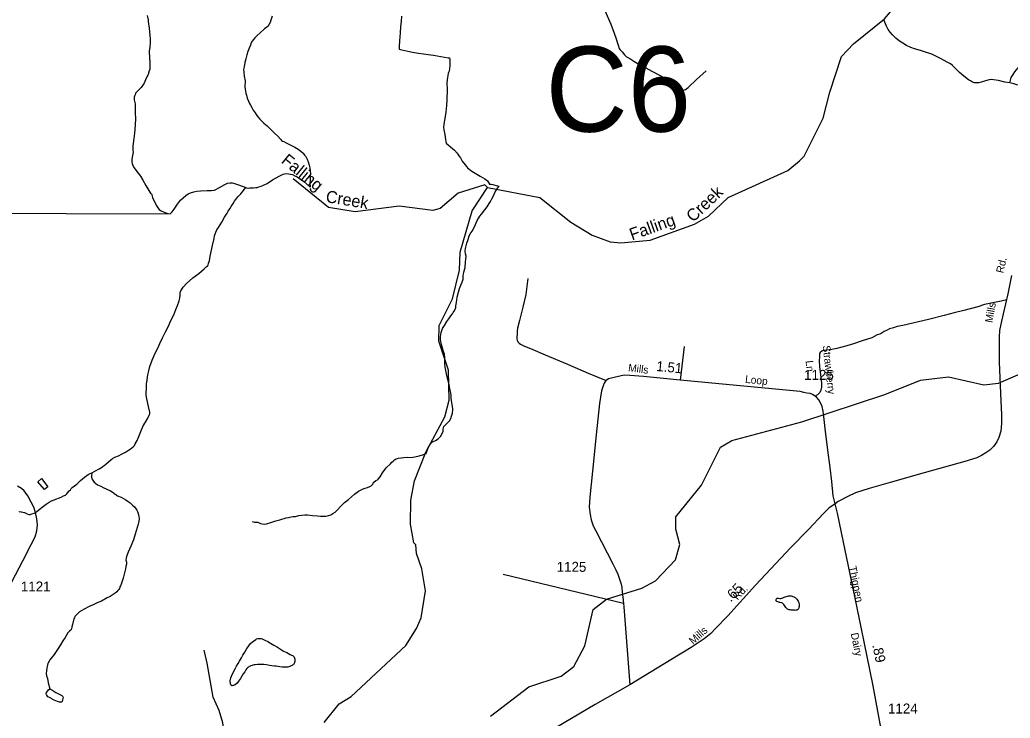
# Model space of a CAD drawing. Extents: x 2206922 to 2357709, y 510027 to 673830.
# Drawn here: x 2251460 to 2263859, y 550239 to 558977 of the extents above; entities that cross this region are included whole.
import ezdxf

# ---------------------------------------------------------------- set-up
doc = ezdxf.new("R2010")
doc.units = 0
for name, color, linetype in [('Exist Hydrographic Creek Single Shore', 7, 'Continuous'), ('Exist Hydrographic Creek Single Shore Label', 7, 'Continuous'), ('Exist Hydrographic Misc Water Feature', 7, 'Continuous'), ('Exist Road Non-System Type 51', 7, 'Continuous'), ('Exist Road Non-System Type 51 Label', 7, 'Continuous'), ('Exist Road Secondary Mileage Hundredths English Label', 7, 'Continuous'), ('Exist Road Secondary Structure Culvert Number Label', 7, 'Continuous'), ('Exist Road Secondary Type 51 Attributed', 7, 'Continuous'), ('Exist Road Secondary Type 51 Label', 7, 'Continuous'), ('Exist Road Secondary Type 51 Number Label', 7, 'Continuous')]:
    doc.layers.add(name, color=color, linetype=linetype)

msp = doc.modelspace()

# ---------------------------------------------------------------- linework, layer by layer
at = {"layer": 'Exist Hydrographic Creek Single Shore'}
for points in [[(2261221, 557212), (2261278, 557273), (2261516, 557747), (2261603, 558074), (2261749, 558517), (2261898, 558678), (2262287, 558988), (2262386, 559107), (2262483, 559332), (2262812, 559768), (2262877, 559911), (2262899, 560320), (2262988, 560604), (2262978, 560745), (2262944, 560870), (2262615, 561231), (2262530, 561505)], [(2257314, 556881), (2257972, 556753), (2258359, 556447), (2258627, 556284), (2258851, 556201), (2258986, 556185), (2259352, 556220), (2259908, 556419), (2260082, 556520), (2260330, 556755), (2261077, 557094), (2261221, 557212)], [(2254289, 556878), (2254297, 556876), (2254317, 556872), (2254341, 556874), (2254387, 556874), (2254413, 556879), (2254433, 556881), (2254453, 556889), (2254483, 556897), (2254501, 556906), (2254521, 556913), (2254556, 556930), (2254624, 556975), (2254706, 557023), (2254730, 557035), (2254757, 557045), (2254789, 557054), (2254823, 557052), (2254850, 557046), (2254873, 557040), (2254904, 557026), (2254932, 557011), (2254974, 556983), (2255014, 556955), (2255085, 556892), (2255093, 556884)], [(2257314, 556881), (2257280, 556911), (2256948, 556810), (2256724, 556618), (2256632, 556590), (2256208, 556644), (2255658, 556573), (2255325, 556629), (2254884, 556989)], [(2252363, 553308), (2252455, 553358), (2252495, 553385), (2252504, 553391), (2252515, 553401), (2252536, 553419), (2252598, 553473), (2252620, 553490), (2252649, 553504), (2252695, 553522), (2252743, 553545), (2252785, 553569), (2252821, 553591), (2252843, 553606), (2252863, 553620), (2252882, 553640), (2252896, 553652), (2252906, 553670), (2252930, 553712), (2252951, 553762), (2252977, 553826), (2253006, 553897), (2253032, 553943), (2253061, 553993), (2253081, 554031), (2253087, 554049), (2253087, 554067), (2253072, 554137), (2253051, 554233), (2253043, 554279), (2253041, 554309), (2253044, 554363), (2253046, 554417), (2253053, 554473), (2253061, 554537), (2253075, 554587), (2253086, 554641), (2253116, 554719), (2253141, 554779), (2253168, 554831), (2253186, 554870), (2253214, 554926), (2253245, 554998), (2253282, 555074), (2253316, 555136), (2253351, 555213), (2253389, 555287), (2253412, 555353), (2253432, 555401), (2253453, 555462), (2253465, 555496), (2253467, 555530), (2253466, 555564), (2253474, 555585), (2253506, 555630), (2253545, 555676), (2253625, 555749), (2253700, 555805), (2253766, 555860), (2253793, 555886), (2253808, 555898), (2253817, 555908), (2253823, 555932), (2253833, 555962), (2253845, 556020), (2253873, 556153), (2253891, 556241), (2253898, 556275), (2253912, 556321), (2253928, 556351), (2253949, 556379), (2253987, 556445), (2254022, 556506), (2254054, 556560), (2254068, 556584), (2254088, 556614), (2254107, 556642), (2254131, 556677), (2254149, 556707), (2254174, 556741), (2254194, 556765), (2254226, 556801), (2254289, 556878)], [(2253342, 556548), (2253366, 556574), (2253392, 556608), (2253433, 556671), (2253471, 556721), (2253503, 556751), (2253537, 556780), (2253566, 556798), (2253598, 556812), (2253638, 556824), (2253678, 556835), (2253726, 556837), (2253804, 556840), (2253858, 556842), (2253896, 556846), (2253961, 556881), (2254025, 556917), (2254061, 556934), (2254092, 556938), (2254118, 556938), (2254149, 556931), (2254211, 556909), (2254289, 556878)], [(2249966, 556037), (2249976, 556053), (2250007, 556091), (2250045, 556128), (2250064, 556139), (2250079, 556148), (2250117, 556162), (2250137, 556170), (2250165, 556184), (2250186, 556198), (2250205, 556217), (2250222, 556241), (2250284, 556311), (2250298, 556326), (2250322, 556339), (2250349, 556356), (2250445, 556397), (2250572, 556454), (2250590, 556464), (2250664, 556514), (2250736, 556557), (2253342, 556548)], [(2251452, 552821), (2251463, 552823), (2251478, 552821), (2251498, 552817), (2251520, 552811), (2251536, 552805), (2251552, 552797), (2251572, 552788), (2251580, 552786), (2251590, 552788), (2251610, 552796), (2251640, 552806), (2251670, 552822), (2251703, 552848), (2251755, 552891), (2251789, 552915), (2251827, 552940), (2251858, 552958), (2251890, 552972), (2251978, 553005), (2252006, 553019), (2252020, 553025), (2252032, 553031), (2252048, 553045), (2252063, 553063), (2252079, 553082), (2252093, 553098), (2252103, 553112), (2252117, 553126), (2252173, 553168), (2252218, 553211), (2252268, 553253), (2252314, 553289), (2252324, 553293), (2252342, 553300), (2252363, 553308)]]:
    msp.add_lwpolyline(points, dxfattribs=at)
at = {"layer": 'Exist Hydrographic Misc Water Feature'}
for points in [[(2253056, 559030), (2253067, 558977), (2253068, 558956), (2253081, 558871), (2253086, 558781), (2253090, 558741), (2253091, 558703), (2253091, 558679), (2253089, 558653), (2253087, 558629), (2253084, 558611), (2253080, 558591), (2253078, 558581), (2253078, 558569), (2253080, 558551), (2253084, 558531), (2253083, 558507), (2253083, 558493), (2253085, 558479), (2253089, 558467), (2253089, 558411), (2253086, 558361), (2253080, 558339), (2253066, 558295), (2253062, 558283), (2253056, 558271), (2253035, 558225), (2253015, 558183), (2253001, 558158), (2252989, 558142), (2252981, 558130), (2252965, 558116), (2252946, 558098), (2252926, 558078), (2252910, 558058), (2252903, 558040), (2252897, 558024), (2252893, 558008), (2252891, 557992), (2252893, 557976), (2252895, 557960), (2252899, 557942), (2252903, 557928), (2252902, 557818), (2252907, 557734), (2252904, 557668), (2252900, 557606), (2252894, 557560), (2252889, 557494), (2252879, 557428), (2252875, 557402), (2252876, 557376), (2252876, 557348), (2252878, 557322), (2252869, 557280), (2252863, 557234), (2252863, 557200), (2252865, 557178), (2252876, 557156), (2252890, 557126), (2252912, 557096), (2252941, 557060), (2252971, 557019), (2253001, 556973), (2253039, 556905), (2253074, 556842), (2253086, 556822), (2253098, 556810), (2253107, 556798), (2253112, 556786), (2253123, 556754), (2253137, 556716), (2253176, 556645), (2253188, 556623), (2253206, 556603), (2253220, 556593), (2253236, 556583), (2253258, 556573), (2253288, 556564), (2253312, 556554), (2253342, 556548)], [(2254619, 559025), (2254604, 558973), (2254594, 558945), (2254579, 558915), (2254564, 558897), (2254553, 558887), (2254523, 558865), (2254467, 558816), (2254430, 558782), (2254402, 558753), (2254384, 558733), (2254368, 558709), (2254354, 558681), (2254347, 558661), (2254331, 558623), (2254315, 558581), (2254302, 558541), (2254288, 558491), (2254275, 558443), (2254267, 558391), (2254261, 558354), (2254265, 558321), (2254270, 558271), (2254282, 558213), (2254279, 558137), (2254281, 558109), (2254285, 558083), (2254289, 558061), (2254296, 558035), (2254308, 557997), (2254324, 557959), (2254337, 557931), (2254349, 557909), (2254363, 557882), (2254381, 557848), (2254406, 557812), (2254428, 557782), (2254444, 557758), (2254466, 557735), (2254488, 557709), (2254515, 557683), (2254556, 557649), (2254603, 557606), (2254650, 557560), (2254690, 557521), (2254724, 557483), (2254738, 557467), (2254748, 557459), (2254764, 557453), (2254795, 557440), (2254854, 557408), (2254905, 557382), (2254943, 557359), (2254977, 557333), (2255007, 557307), (2255026, 557285), (2255041, 557266), (2255056, 557234), (2255068, 557202), (2255081, 557160), (2255089, 557126), (2255097, 557088), (2255099, 557052), (2255097, 557020), (2255094, 556970), (2255092, 556936), (2255093, 556884)], [(2256239, 559022), (2256233, 558958), (2256224, 558892), (2256220, 558815), (2256219, 558765), (2256215, 558714), (2256210, 558644), (2256210, 558626), (2256210, 558609), (2256242, 558601), (2256318, 558587), (2256376, 558574), (2256451, 558561), (2256512, 558551), (2256573, 558543), (2256639, 558534), (2256731, 558517), (2256821, 558503), (2256841, 558502), (2256845, 558482), (2256845, 558466), (2256842, 558402), (2256834, 558334), (2256826, 558319), (2256823, 558306), (2256816, 558254), (2256807, 558194), (2256808, 558160), (2256811, 558133), (2256812, 558107), (2256805, 557975), (2256800, 557906), (2256794, 557820), (2256786, 557769), (2256777, 557721), (2256771, 557695), (2256768, 557668), (2256766, 557633), (2256770, 557602), (2256779, 557541), (2256789, 557478), (2256795, 557454), (2256799, 557432), (2256823, 557412), (2256853, 557386), (2256900, 557345), (2256936, 557307), (2256956, 557277), (2256977, 557249), (2256989, 557225)], [(2261251, 553948), (2262289, 554291), (2262737, 554469), (2263087, 554508), (2263529, 554411), (2263712, 554430), (2263953, 554533), (2264292, 554743), (2264680, 555148), (2264861, 555374), (2265274, 555710), (2266028, 556141), (2266384, 556413), (2266623, 556657), (2266844, 557040), (2267350, 558213), (2267424, 558228)], [(2256989, 557225), (2256997, 557208), (2257035, 557164), (2257052, 557142), (2257066, 557126), (2257080, 557112), (2257106, 557093), (2257138, 557069), (2257225, 557020), (2257281, 556986), (2257299, 556976), (2257315, 556962), (2257329, 556942), (2257341, 556921)], [(2255269, 550183), (2255460, 550418), (2255609, 550510), (2256294, 551149), (2256426, 551360), (2256484, 551493), (2256539, 551833), (2256495, 552109), (2256427, 552301), (2256418, 552409), (2256393, 552433), (2256349, 552667), (2256355, 552965), (2256403, 553207), (2256542, 553568), (2256779, 554009), (2256836, 554218), (2256825, 554592), (2256705, 554958), (2256712, 555152), (2256876, 555486), (2256964, 555845), (2256971, 556068), (2257125, 556587), (2257314, 556881)], [(2256547, 553552), (2256572, 553620), (2256600, 553672), (2256612, 553684), (2256628, 553696), (2256666, 553713), (2256698, 553735), (2256728, 553765), (2256743, 553793), (2256759, 553830), (2256759, 553856), (2256767, 553888), (2256788, 553909), (2256816, 553934), (2256838, 553960), (2256856, 553990), (2256865, 554018), (2256875, 554056), (2256877, 554066), (2256881, 554084), (2256882, 554114), (2256878, 554136), (2256872, 554162), (2256864, 554212), (2256859, 554244), (2256859, 554278), (2256855, 554310), (2256846, 554344), (2256836, 554410), (2256801, 554547), (2256786, 554633), (2256782, 554673), (2256781, 554719), (2256781, 554741), (2256779, 554761), (2256777, 554781), (2256775, 554795), (2256769, 554813), (2256759, 554841), (2256738, 554915), (2256728, 554975), (2256727, 555016), (2256735, 555063), (2256752, 555113), (2256776, 555153), (2256808, 555203), (2256831, 555237), (2256857, 555273), (2256875, 555299), (2256885, 555314), (2256899, 555332), (2256906, 555346), (2256912, 555356), (2256916, 555366), (2256918, 555376), (2256920, 555400), (2256925, 555440), (2256937, 555508), (2256952, 555570), (2256966, 555614), (2256983, 555658), (2256998, 555694), (2257003, 555708), (2257009, 555731), (2257011, 555777), (2257013, 555794), (2257019, 555818), (2257028, 555851), (2257036, 555879), (2257041, 555949), (2257045, 555983), (2257047, 556018), (2257038, 556049), (2257036, 556082), (2257038, 556115), (2257050, 556151), (2257057, 556181), (2257071, 556229), (2257087, 556273), (2257106, 556311), (2257126, 556337), (2257140, 556367), (2257156, 556395), (2257172, 556439), (2257185, 556466), (2257205, 556498), (2257221, 556520), (2257240, 556544), (2257282, 556598), (2257312, 556638), (2257337, 556677), (2257351, 556705), (2257369, 556739), (2257390, 556777), (2257412, 556823), (2257422, 556843), (2257436, 556867), (2257461, 556894)], [(2257341, 556921), (2257363, 556919), (2257381, 556915), (2257395, 556913), (2257413, 556907), (2257429, 556903), (2257461, 556894)], [(2257351, 550265), (2257832, 550629), (2258238, 550766), (2258396, 550884), (2258534, 551143), (2258639, 551600), (2258805, 551728), (2259246, 551864), (2259419, 551958), (2259668, 552219), (2259724, 552411), (2259673, 552603), (2259671, 552760), (2259993, 553154), (2260231, 553631), (2260372, 553714), (2261251, 553948)], [(2254367, 552700), (2254397, 552693), (2254439, 552691), (2254475, 552675), (2254494, 552669), (2254521, 552668), (2254547, 552670), (2254601, 552689), (2254665, 552707), (2254717, 552719), (2254795, 552744), (2254825, 552750), (2254858, 552758), (2254882, 552762), (2254911, 552761), (2254954, 552773), (2254992, 552780), (2255029, 552782), (2255063, 552782), (2255126, 552773), (2255185, 552769), (2255224, 552765), (2255258, 552766), (2255291, 552768), (2255323, 552776), (2255352, 552785), (2255380, 552799), (2255409, 552817), (2255439, 552845), (2255476, 552886), (2255525, 552938), (2255573, 552976), (2255612, 553009), (2255650, 553041), (2255699, 553079), (2255757, 553109), (2255783, 553118), (2255813, 553124), (2255843, 553138), (2255857, 553146), (2255872, 553157), (2255883, 553172), (2255884, 553182), (2255893, 553190), (2255916, 553211), (2255936, 553223), (2255948, 553231), (2255970, 553259), (2256000, 553307), (2256047, 553372), (2256099, 553422), (2256117, 553442), (2256135, 553456), (2256150, 553471), (2256172, 553483), (2256202, 553493), (2256236, 553497), (2256269, 553501), (2256308, 553504), (2256354, 553500), (2256407, 553511), (2256459, 553521), (2256503, 553536), (2256547, 553552)], [(2252363, 553308), (2252357, 553268), (2252358, 553254), (2252362, 553234), (2252372, 553216), (2252382, 553204), (2252392, 553194), (2252412, 553176), (2252434, 553160), (2252475, 553141), (2252505, 553125), (2252551, 553103), (2252595, 553082), (2252615, 553072), (2252631, 553060), (2252641, 553050), (2252660, 553036), (2252670, 553028), (2252681, 553022), (2252730, 553003), (2252760, 552987), (2252788, 552972), (2252816, 552952), (2252840, 552934), (2252872, 552906), (2252894, 552882), (2252915, 552856), (2252925, 552841), (2252933, 552823), (2252941, 552799), (2252949, 552763), (2252954, 552737), (2252950, 552699), (2252942, 552667), (2252929, 552623), (2252905, 552543), (2252882, 552472), (2252851, 552392), (2252817, 552316), (2252796, 552262), (2252790, 552240), (2252788, 552214), (2252794, 552192), (2252795, 552166), (2252789, 552136), (2252781, 552106), (2252766, 552040), (2252754, 551992), (2252738, 551941), (2252728, 551917), (2252721, 551895), (2252714, 551881), (2252707, 551861), (2252699, 551847), (2252689, 551835), (2252673, 551821), (2252653, 551805), (2252630, 551787), (2252592, 551762), (2252554, 551744), (2252483, 551705), (2252427, 551681), (2252377, 551659), (2252327, 551636), (2252267, 551604), (2252209, 551569), (2252196, 551557), (2252180, 551545), (2252168, 551531), (2252158, 551521), (2252150, 551509), (2252144, 551495), (2252137, 551481), (2252133, 551467), (2252121, 551413), (2252113, 551383), (2252105, 551355), (2252103, 551349), (2252097, 551341), (2252080, 551329), (2252068, 551316), (2252060, 551306), (2252026, 551248), (2251998, 551206), (2251969, 551155), (2251922, 551087), (2251900, 551049), (2251876, 551019), (2251851, 550989), (2251835, 550968), (2251827, 550953), (2251819, 550940), (2251811, 550921), (2251805, 550902), (2251797, 550868), (2251792, 550832), (2251791, 550796), (2251794, 550770), (2251805, 550735), (2251815, 550683)], [(2251687, 553198), (2251732, 553237), (2251811, 553135), (2251767, 553101), (2251687, 553198)], [(2261167, 551588), (2261157, 551590), (2261149, 551590), (2261135, 551590), (2261117, 551592), (2261103, 551594), (2261093, 551596), (2261079, 551600), (2261073, 551602), (2261061, 551612), (2261051, 551622), (2261023, 551661), (2261008, 551679), (2261002, 551683), (2260976, 551687), (2260970, 551687), (2260966, 551689), (2260962, 551691), (2260950, 551695), (2260938, 551699), (2260930, 551706), (2260926, 551713), (2260928, 551719), (2260930, 551725), (2260938, 551739), (2260958, 551739), (2260976, 551735), (2260988, 551737), (2260998, 551739), (2261002, 551739), (2261006, 551741), (2261022, 551747), (2261038, 551758), (2261042, 551759), (2261058, 551763), (2261072, 551766), (2261083, 551768), (2261099, 551770), (2261110, 551770), (2261115, 551770), (2261128, 551766), (2261139, 551762), (2261152, 551758), (2261160, 551753), (2261168, 551749), (2261176, 551740), (2261186, 551727), (2261196, 551717), (2261204, 551703), (2261208, 551693), (2261212, 551681), (2261216, 551665), (2261216, 551653), (2261216, 551645), (2261217, 551637), (2261212, 551623), (2261209, 551609), (2261205, 551601), (2261199, 551595), (2261193, 551593), (2261187, 551591), (2261175, 551591), (2261167, 551588)], [(2254686, 551126), (2254734, 551096), (2254762, 551079), (2254801, 551059), (2254845, 551037), (2254863, 551029), (2254873, 551021), (2254881, 551019), (2254885, 551016), (2254891, 551010), (2254893, 551004), (2254895, 550998), (2254897, 550994), (2254897, 550988), (2254901, 550976), (2254902, 550968), (2254902, 550957), (2254902, 550948), (2254900, 550935), (2254897, 550930), (2254893, 550922), (2254889, 550916), (2254884, 550909), (2254880, 550906), (2254870, 550899), (2254856, 550893), (2254842, 550887), (2254828, 550883), (2254814, 550879), (2254796, 550877), (2254774, 550877), (2254746, 550878), (2254716, 550882), (2254696, 550884), (2254670, 550888), (2254648, 550889), (2254616, 550893), (2254584, 550899), (2254550, 550905), (2254515, 550909), (2254470, 550910), (2254436, 550910), (2254408, 550908), (2254392, 550905), (2254378, 550901), (2254368, 550899), (2254354, 550895), (2254342, 550889), (2254332, 550885), (2254322, 550879), (2254316, 550871), (2254304, 550859), (2254291, 550843), (2254275, 550819), (2254257, 550793), (2254239, 550766), (2254222, 550736), (2254196, 550700), (2254180, 550678), (2254156, 550658), (2254144, 550650), (2254136, 550647), (2254126, 550646), (2254120, 550645), (2254114, 550648), (2254110, 550649), (2254104, 550651), (2254102, 550657), (2254098, 550667), (2254096, 550681), (2254094, 550695), (2254092, 550703), (2254094, 550709), (2254093, 550715), (2254096, 550723), (2254102, 550743), (2254111, 550765), (2254137, 550818), (2254156, 550856), (2254172, 550888), (2254192, 550922), (2254210, 550952), (2254235, 550994), (2254253, 551026), (2254275, 551065), (2254302, 551109), (2254318, 551133), (2254345, 551167), (2254379, 551199), (2254396, 551211), (2254415, 551225), (2254425, 551230), (2254438, 551234), (2254451, 551236), (2254467, 551236), (2254481, 551234), (2254493, 551232), (2254503, 551226), (2254529, 551216), (2254563, 551197)], [(2254563, 551197), (2254598, 551177), (2254638, 551153), (2254686, 551126)], [(2251815, 550683), (2251834, 550607)], [(2251834, 550607), (2251860, 550595), (2251912, 550561), (2251954, 550540), (2251986, 550522), (2251997, 550512), (2252003, 550500), (2251995, 550468), (2251989, 550448), (2251981, 550438), (2251957, 550440), (2251933, 550448), (2251870, 550473), (2251855, 550483), (2251839, 550493), (2251825, 550501), (2251810, 550507), (2251797, 550527), (2251792, 550532), (2251790, 550540), (2251796, 550559), (2251818, 550593), (2251834, 550607)]]:
    msp.add_lwpolyline(points, dxfattribs=at)
at = {"layer": 'Exist Road Non-System Type 51'}
for p, q in [((2259779, 554889), (2259729, 554470)), ((2259019, 551674), (2257512, 552036))]:
    msp.add_line(p, q, dxfattribs=at)
for points in [[(2258786, 559094), (2258858, 558924), (2258899, 558810), (2258926, 558739), (2258943, 558687), (2258954, 558648), (2258964, 558620), (2258976, 558601), (2259001, 558576), (2259031, 558541), (2259056, 558516), (2259095, 558492), (2259149, 558458), (2259231, 558409), (2259298, 558375), (2259372, 558334), (2259478, 558280), (2259566, 558230), (2259606, 558202), (2259649, 558171), (2259676, 558143), (2259704, 558114), (2259724, 558101), (2259748, 558098), (2259770, 558098), (2259793, 558107), (2259827, 558132), (2259933, 558230), (2260052, 558340)], [(2263854, 558191), (2263792, 558199), (2263711, 558219), (2263649, 558228), (2263626, 558230), (2263594, 558225), (2263548, 558216), (2263497, 558197), (2263468, 558191), (2263444, 558189), (2263414, 558189), (2263386, 558199), (2263364, 558212), (2263337, 558228), (2263279, 558271), (2263223, 558319), (2263170, 558372), (2263135, 558407), (2263112, 558426), (2263071, 558449), (2262993, 558491), (2262938, 558518), (2262879, 558547), (2262813, 558570), (2262738, 558595), (2262663, 558616), (2262616, 558629), (2262560, 558658), (2262515, 558687), (2262472, 558712), (2262426, 558746), (2262385, 558788), (2262356, 558823), (2262330, 558858), (2262312, 558898), (2262278, 558979)], [(2263854, 558191), (2263871, 558254), (2263897, 558295), (2263915, 558326), (2263958, 558378), (2263970, 558394), (2263998, 558417), (2264023, 558439), (2264049, 558459), (2264065, 558478), (2264102, 558502), (2264128, 558512)], [(2264128, 558512), (2264146, 558431), (2264146, 558375), (2264140, 558316), (2264139, 558275), (2264134, 558248), (2264127, 558228), (2264118, 558215), (2264113, 558203), (2264101, 558189), (2264092, 558177), (2264069, 558167), (2264055, 558158), (2264037, 558154), (2264014, 558154), (2263991, 558157), (2263977, 558160), (2263941, 558165), (2263919, 558171), (2263903, 558176), (2263854, 558191)], [(2257821, 555739), (2257793, 555540), (2257759, 555381), (2257715, 555216), (2257690, 555119), (2257688, 555082), (2257685, 555038), (2257681, 555009), (2257682, 554984), (2257688, 554969), (2257696, 554949), (2257710, 554933), (2257729, 554919), (2257772, 554899), (2257884, 554852), (2258038, 554786), (2258316, 554669), (2258575, 554554), (2258801, 554463)], [(2263811, 555474), (2263746, 555457), (2263538, 555414), (2263452, 555384), (2263280, 555341), (2263158, 555309), (2263031, 555277), (2262835, 555228), (2262516, 555152), (2262443, 555139), (2262400, 555125), (2262349, 555109), (2262317, 555093), (2262282, 555077), (2262244, 555053), (2262228, 555044), (2262193, 555034), (2262125, 554996), (2262004, 554961), (2261899, 554923), (2261815, 554899), (2261688, 554866), (2261624, 554850), (2261562, 554843)], [(2261562, 554843), (2261537, 554840), (2261516, 554838), (2261499, 554831), (2261480, 554815), (2261473, 554801), (2261473, 554751), (2261468, 554717), (2261471, 554634), (2261484, 554540), (2261497, 554429), (2261496, 554382), (2261489, 554344), (2261475, 554312), (2261448, 554283), (2261418, 554267)], [(2254291, 548080), (2254210, 548422), (2254187, 548604), (2254177, 548845), (2254168, 548976), (2254170, 549180), (2254163, 549314), (2254136, 549543), (2254132, 549631), (2254125, 549681), (2254115, 549710), (2254098, 549743), (2254094, 549805), (2254098, 549845), (2254084, 549905), (2254057, 549961), (2254032, 550023), (2254015, 550098), (2254003, 550181), (2253955, 550333), (2253880, 550501), (2253806, 550927), (2253766, 551091)]]:
    msp.add_lwpolyline(points, dxfattribs=at)
at = {"layer": 'Exist Road Secondary Type 51 Attributed'}
for points in [[(2263876, 555779), (2263830, 555547), (2263769, 555297), (2263740, 555169), (2263727, 555090), (2263720, 555005), (2263720, 554695), (2263740, 554210), (2263749, 554035), (2263751, 553925), (2263740, 553831), (2263716, 553752), (2263690, 553695), (2263650, 553638), (2263606, 553592), (2263556, 553557), (2263501, 553524), (2263442, 553495), (2263291, 553449), (2262784, 553309), (2262355, 553189), (2262093, 553112), (2261924, 553058), (2261828, 553013), (2261707, 552951), (2261666, 552922)], [(2261666, 552922), (2261644, 553019), (2261624, 553199), (2261604, 553377), (2261578, 553592), (2261543, 553864), (2261527, 554013), (2261516, 554081), (2261503, 554140), (2261481, 554193), (2261462, 554224), (2261433, 554254), (2261418, 554267), (2261383, 554287), (2261353, 554300), (2261315, 554307), (2261277, 554316), (2261228, 554325), (2259729, 554470), (2259270, 554515), (2259099, 554527), (2259026, 554531), (2258830, 554486)], [(2258830, 554486), (2258801, 554463), (2258794, 554455), (2258777, 554431), (2258762, 554399), (2258743, 554334), (2258719, 554178), (2258675, 553785), (2258628, 553330), (2258595, 553006), (2258588, 552880), (2258600, 552787), (2258613, 552722), (2258639, 552644), (2258670, 552585), (2258885, 552172), (2258922, 552093), (2258945, 552042), (2258960, 552005), (2258972, 551967), (2258987, 551916), (2258997, 551875), (2259003, 551814), (2259011, 551755), (2259019, 551674), (2259024, 551634), (2259060, 551145), (2259098, 550655)], [(2251313, 551857), (2251499, 552208), (2251604, 552411), (2251651, 552509), (2251675, 552583), (2251683, 552660), (2251673, 552735), (2251657, 552811), (2251635, 552878), (2251604, 552942), (2251560, 553022), (2251516, 553082), (2251481, 553111), (2251431, 553140)], [(2261666, 552922), (2261588, 552866), (2261517, 552797), (2261336, 552605), (2261114, 552375), (2260669, 551905), (2260322, 551521), (2260170, 551360), (2260111, 551300), (2260028, 551230), (2259864, 551122), (2259611, 550969), (2259098, 550655)], [(2262837, 548364), (2262774, 548514), (2262690, 548721), (2262601, 548929), (2262499, 549187), (2262420, 549385), (2262353, 549599), (2262301, 549847), (2262254, 550056), (2262200, 550325), (2262141, 550665), (2261999, 551355), (2261891, 551860), (2261774, 552441), (2261695, 552803), (2261666, 552922)], [(2259098, 550655), (2258664, 550410), (2257458, 549695), (2257116, 549498), (2256983, 549428), (2256864, 549363), (2256519, 549212)]]:
    msp.add_lwpolyline(points, dxfattribs=at)

# ---------------------------------------------------------------- texts
at = {"layer": 'Exist Hydrographic Creek Single Shore Label'}
for s, rotation, p in [('Falling', 320.8151, (2254723, 557197)), ('Creek', 43.3926, (2259889, 556437)), ('Creek', 350.4661, (2255283, 556698)), ('Falling', 19.6685, (2259124, 556216))]:
    msp.add_text(s, height=150, rotation=rotation, dxfattribs=at).set_placement(p)
at = {"layer": 'Exist Road Non-System Type 51 Label'}
for s, p in [('Strawberry', (2261511, 554898)), ('Ln.', (2261297, 554710))]:
    msp.add_text(s, height=95, rotation=276.2929, dxfattribs=at).set_placement(p)
at = {"layer": 'Exist Road Secondary Mileage Hundredths English Label'}
for s, rotation, p in [('1.51', 354.4942, (2259424, 554584)), ('.65', 46.521, (2260361, 551685)), ('.89', 282.2622, (2262131, 551151))]:
    msp.add_text(s, height=125, rotation=rotation, dxfattribs=at).set_placement(p)
at = {"layer": 'Exist Road Secondary Structure Culvert Number Label'}
msp.add_text('C6', height=1066.3, dxfattribs=at).set_placement((2258042, 557578))
at = {"layer": 'Exist Road Secondary Type 51 Label'}
for s, rotation, p in [('Rd.', 76.6658, (2263772, 555801)), ('Mills', 79.867, (2263636, 555181)), ('Mills', 352.6382, (2259072, 554580)), ('Loop', 354.4942, (2260537, 554435)), ('Thigpen', 281.6123, (2261838, 552132)), ('Rd.', 46.521, (2260446, 551709)), ('Mills', 41.8836, (2259890, 551155)), ('Dairy', 281.5132, (2261862, 551298))]:
    msp.add_text(s, height=95, rotation=rotation, dxfattribs=at).set_placement(p)
at = {"layer": 'Exist Road Secondary Type 51 Number Label'}
for s, p in [('1125', (2261279, 554472)), ('1125', (2258181, 552070)), ('1121', (2251473, 551824)), ('1124', (2262329, 550297))]:
    msp.add_text(s, height=125, dxfattribs=at).set_placement(p)

doc.saveas('drawing.dxf')
